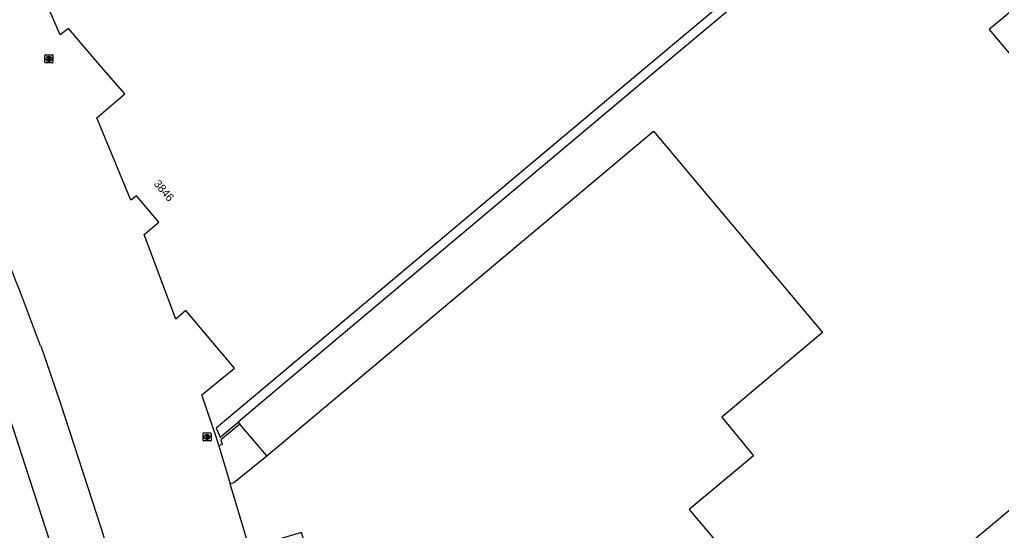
# Model space of a CAD drawing. Extents: x 155018 to 156648, y 383980 to 385733.
# Drawn here: x 156227.3 to 156350, y 384692.1 to 384756 of the extents above; entities that cross this region are included whole.
import ezdxf

# ---------------------------------------------------------------- set-up
doc = ezdxf.new("R2010")
doc.units = 0
for name, color, linetype in [('IMGEO_Hek', 7, 'Continuous'), ('IMGEO_Pand', 7, 'Continuous'), ('IMGEO_Pand_nummerreeks', 7, 'Continuous'), ('IMGEO_Pand_overbouw', 7, 'Continuous'), ('IMGEO_Rijbaan_lokaal_gesloten', 7, 'Continuous'), ('IMGEO_Rioolput', 7, 'Continuous')]:
    doc.layers.add(name, color=color, linetype=linetype)

msp = doc.modelspace()

# ---------------------------------------------------------------- linework, layer by layer
at = {"layer": 'IMGEO_Hek'}
for points in [[(156329.91, 384768.94), (156307.36, 384749.98)], [(156307.36, 384749.98), (156259.46, 384709.72)], [(156259.46, 384709.72), (156254.63, 384705.66)]]:
    msp.add_lwpolyline(points, dxfattribs=at)
at = {"layer": 'IMGEO_Pand'}
for points in [[(156329.35, 384769.96), (156305.57, 384750), (156251.87, 384704.9), (156252.4, 384703.77), (156254.63, 384705.66), (156254.83, 384705.42), (156252.47, 384703.46), (156252.65, 384702.84), (156252.22, 384702.71), (156252.02, 384703.44), (156250.11, 384709.05), (156254.18, 384712.4), (156248.11, 384719.61), (156246.84, 384718.55), (156242.89, 384729.12), (156244.74, 384730.68), (156241.95, 384733.97), (156241.21, 384733.41), (156236.97, 384743.7), (156240.47, 384746.71), (156237.62, 384750), (156233.43, 384754.87), (156232.41, 384754.08), (156230.71, 384757.92)], [(156392.66, 384752.26), (156395.14, 384754.35), (156387.3, 384763.65), (156378.01, 384755.82), (156385.79, 384746.57), (156378.04, 384740.03), (156358.53, 384763.21), (156348.46, 384754.74), (156375.71, 384722.35), (156400.36, 384743.12), (156392.66, 384752.26)], [(156257.51, 384684.89), (156257.47, 384685.12), (156263.98, 384687.11), (156262.56, 384691.87), (156256.04, 384689.92), (156255.97, 384690.15), (156253.65, 384697.95), (156254.08, 384698.1), (156258.2, 384701.43), (156306.5, 384742.05), (156327.64, 384716.87), (156315.05, 384706.27), (156319.01, 384701.42), (156310.98, 384694.72), (156324.33, 384678.87)], [(156331, 384612.09), (156324.39, 384619.95), (156321.39, 384617.79), (156309.95, 384631.41), (156303.3, 384625.83), (156299.49, 384630.37), (156297.51, 384628.74), (156294.21, 384631.3), (156289.33, 384635.41), (156285.51, 384639.06), (156284.65, 384638.3), (156284.27, 384638.7), (156284.1, 384638.89), (156284.01, 384638.98), (156284.53, 384639.46), (156284.77, 384639.18), (156347.32, 384691.6), (156375.48, 384715.21), (156375.62, 384715.04)]]:
    msp.add_lwpolyline(points, dxfattribs=at)
at = {"layer": 'IMGEO_Pand_overbouw'}
msp.add_lwpolyline([(156258.2, 384701.43), (156254.83, 384705.42), (156252.47, 384703.46), (156252.65, 384702.84), (156252.22, 384702.71), (156253.65, 384697.95), (156254.08, 384698.1)], close=True, dxfattribs=at)
at = {"layer": 'IMGEO_Rijbaan_lokaal_gesloten'}
for points in [[(156301.39, 384591.9), (156307.54, 384595.03), (156297.41, 384600.15), (156287.67, 384605.96), (156278.37, 384612.45), (156269.93, 384620.44), (156262.2, 384629.11), (156255.2, 384638.39), (156249, 384648.21), (156243.64, 384658.52), (156241.95, 384661.96), (156240.33, 384665.44), (156238.8, 384668.95), (156237.36, 384672.46), (156236.01, 384676), (156234.74, 384679.58), (156226.07, 384706.3), (156223.76, 384713.21), (156218.65, 384726.41), (156213.16, 384739.46), (156207.27, 384752.34), (156204.64, 384757.76)], [(156229.96, 384715.21), (156232.45, 384708), (156237.53, 384692.35), (156240.75, 384681.55)]]:
    msp.add_lwpolyline(points, dxfattribs=at)
msp.add_arc((155747.56, 384535.8), 514.68, 20.4007, 24.2098, dxfattribs=at)
at = {"layer": 'IMGEO_Rioolput'}
for p, q in [((156230.49, 384750.66), (156230.49, 384751.51)), ((156230.56, 384751.58), (156231.42, 384751.58)), ((156231.42, 384750.58), (156230.56, 384750.58)), ((156231, 384750.8), (156230.97, 384750.8)), ((156230.98, 384751.36), (156231, 384751.36)), ((156231.49, 384751.51), (156231.49, 384750.66)), ((156250.24, 384703.37), (156250.24, 384704.23)), ((156250.32, 384704.3), (156251.17, 384704.3)), ((156250.73, 384704.08), (156250.75, 384704.08)), ((156251.24, 384704.23), (156251.24, 384703.37)), ((156251.17, 384703.3), (156250.32, 384703.3)), ((156250.75, 384703.52), (156250.73, 384703.52))]:
    msp.add_line(p, q, dxfattribs=at)
for points in [[(156230.49, 384750.66), (156230.49, 384751.51)], [(156230.56, 384751.58), (156231.42, 384751.58)], [(156231.42, 384750.58), (156230.56, 384750.58)], [(156231.08, 384751.28), (156230.83, 384751.28), (156230.83, 384750.88)], [(156230.83, 384750.88), (156230.95, 384750.88), (156230.95, 384751.05), (156230.96, 384751.05)], [(156231, 384751.2), (156230.95, 384751.2), (156230.95, 384751.12)], [(156230.95, 384751.12), (156231, 384751.12)], [(156231.01, 384751.02), (156231.08, 384750.88), (156231.22, 384750.88), (156231.15, 384751.01)], [(156231.49, 384751.51), (156231.49, 384750.66)], [(156250.24, 384703.37), (156250.24, 384704.23)], [(156250.32, 384704.3), (156251.17, 384704.3)], [(156250.83, 384704), (156250.58, 384704), (156250.58, 384703.6)], [(156250.76, 384703.92), (156250.7, 384703.92), (156250.7, 384703.84)], [(156250.7, 384703.84), (156250.75, 384703.84)], [(156251.24, 384704.23), (156251.24, 384703.37)], [(156251.17, 384703.3), (156250.32, 384703.3)], [(156250.58, 384703.6), (156250.7, 384703.6), (156250.7, 384703.76), (156250.71, 384703.76)], [(156250.76, 384703.73), (156250.83, 384703.6), (156250.97, 384703.6), (156250.91, 384703.73)]]:
    msp.add_lwpolyline(points, dxfattribs=at)
for centre, radius, start, end in [((156230.57, 384751.51), 0.0765, 91.552, 178.448), ((156230.57, 384751.51), 0.0765, 91.552, 178.448), ((156230.57, 384750.66), 0.0765, 181.552, 268.448), ((156230.57, 384750.66), 0.0765, 181.552, 268.448), ((156230.96, 384750.99), 0.0533, 26.0293, 88.6989), ((156231.01, 384751.11), 0.0964, 77.0061, 93.1865), ((156230.99, 384751.31), 0.19, 274.7715, 282.9687), ((156231.02, 384751.16), 0.0378, 276.6634, 79.6772), ((156231.08, 384751.17), 0.109, 350.3612, 89.416), ((156231.08, 384751.17), 0.112, 277.5842, 350.9817), ((156231.06, 384750.96), 0.108, 29.5134, 73.7905), ((156231.41, 384751.51), 0.0765, 1.552, 88.448), ((156231.41, 384751.51), 0.0765, 1.552, 88.448), ((156231.41, 384750.66), 0.0765, 271.552, 358.448), ((156231.41, 384750.66), 0.0765, 271.552, 358.448), ((156250.32, 384704.22), 0.0765, 91.552, 178.448), ((156250.32, 384704.22), 0.0765, 91.552, 178.448), ((156250.74, 384704.03), 0.19, 274.7715, 282.9687), ((156250.76, 384703.82), 0.0964, 77.0061, 93.1865), ((156250.78, 384703.88), 0.0378, 276.6634, 79.6772), ((156250.83, 384703.89), 0.109, 350.3612, 89.416), ((156250.83, 384703.89), 0.112, 277.5842, 350.9817), ((156251.17, 384704.22), 0.0765, 1.552, 88.448), ((156251.17, 384704.22), 0.0765, 1.552, 88.448), ((156250.32, 384703.38), 0.0765, 181.552, 268.448), ((156250.32, 384703.38), 0.0765, 181.552, 268.448), ((156250.71, 384703.71), 0.0533, 26.0293, 88.6989), ((156250.81, 384703.67), 0.108, 29.5134, 73.7905), ((156251.17, 384703.38), 0.0765, 271.552, 358.448), ((156251.17, 384703.38), 0.0765, 271.552, 358.448)]:
    msp.add_arc(centre, radius, start, end, dxfattribs=at)
for centre, major_axis, ratio, start_param, end_param in [((156230.98, 384751.08), (-0.387, 0.002), 0.722429, 4.712389, 7.853982), ((156231, 384751.08), (-0.39, 0.002), 0.717154, 1.570796, 4.712389), ((156250.73, 384703.8), (-0.387, 0.002), 0.722429, 4.712389, 7.853982), ((156250.75, 384703.8), (-0.39, 0.002), 0.717154, 1.570796, 4.712389)]:
    msp.add_ellipse(centre, major_axis=major_axis, ratio=ratio, start_param=start_param, end_param=end_param, dxfattribs=at)

# ---------------------------------------------------------------- texts
at = {"layer": 'IMGEO_Pand_nummerreeks'}
msp.add_text('3846', height=1, rotation=310.2176, dxfattribs=at).set_placement((156244.02, 384735.42))

doc.saveas('drawing.dxf')
